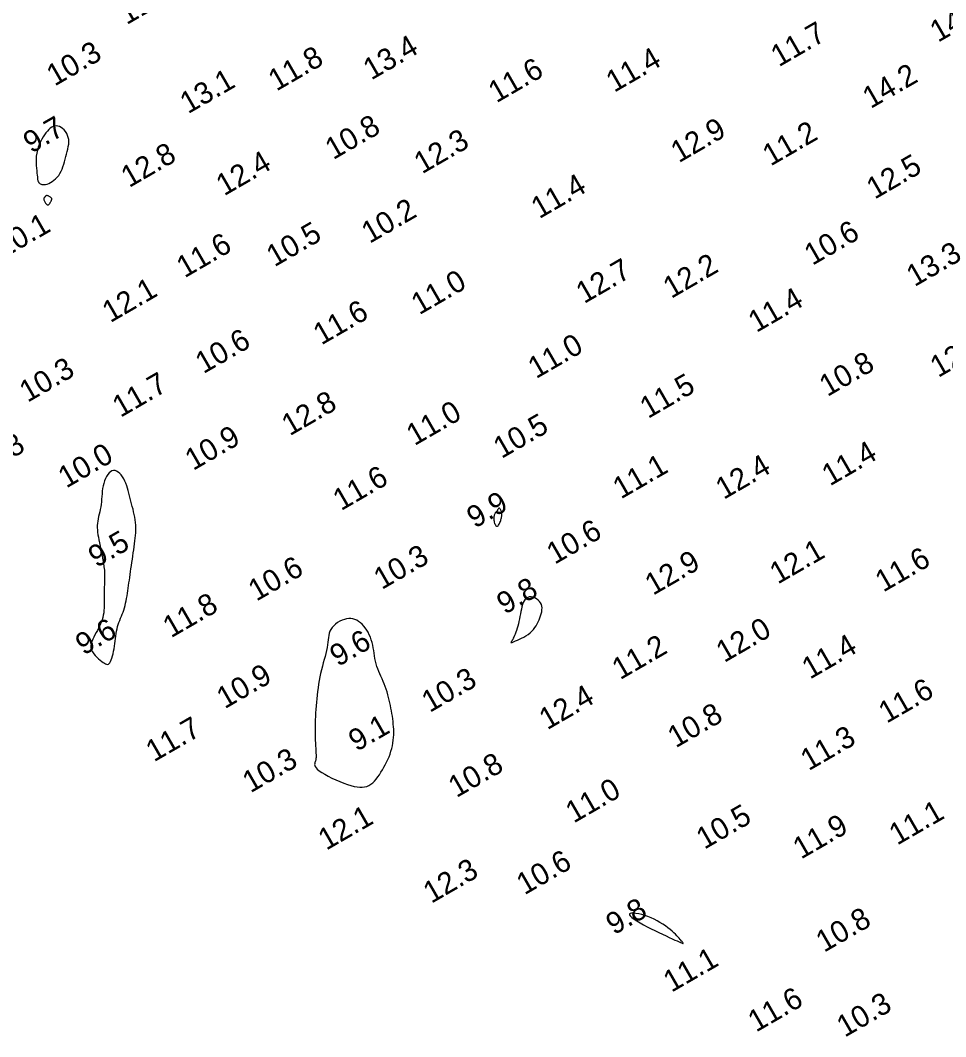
# Model space of a CAD drawing. Extents: x 3024098 to 3056816, y 418252 to 509144.
# Drawn here: x 3038042.2 to 3038256.2, y 419423.3 to 419658.2 of the extents above; entities that cross this region are included whole.
import ezdxf

# ---------------------------------------------------------------- set-up
doc = ezdxf.new("R2010")
doc.units = 0
doc.layers.add('V-CHAN-CONT-EL10', color=7, linetype='Continuous')
doc.layers.add('V-TOPO-SOUN-0911', color=7, linetype='Continuous')

msp = doc.modelspace()

# ---------------------------------------------------------------- linework, layer by layer
at = {"layer": 'V-CHAN-CONT-EL10'}
for points in [[(3038051.4, 419622.84), (3038051.66, 419623.33), (3038051.89, 419623.85), (3038052.1, 419624.39), (3038052.29, 419624.96), (3038052.46, 419625.53), (3038052.62, 419626.12), (3038052.78, 419626.71), (3038052.94, 419627.29), (3038053.09, 419627.87), (3038053.23, 419628.45), (3038053.34, 419629.02), (3038053.42, 419629.57), (3038053.45, 419630.11), (3038053.42, 419630.64), (3038053.33, 419631.14), (3038053.18, 419631.62), (3038052.96, 419632.08), (3038052.68, 419632.49), (3038052.37, 419632.87), (3038052.02, 419633.19), (3038051.66, 419633.45), (3038051.28, 419633.65), (3038050.91, 419633.78), (3038050.55, 419633.82), (3038050.19, 419633.79), (3038049.85, 419633.69), (3038049.51, 419633.52), (3038049.17, 419633.28), (3038048.84, 419632.98), (3038048.5, 419632.63), (3038048.17, 419632.22), (3038047.84, 419631.76), (3038047.51, 419631.26), (3038047.19, 419630.72), (3038046.89, 419630.14), (3038046.62, 419629.52), (3038046.38, 419628.88), (3038046.19, 419628.2), (3038046.04, 419627.51), (3038045.94, 419626.79), (3038045.9, 419626.08), (3038045.89, 419625.36), (3038045.92, 419624.67), (3038045.96, 419624.02), (3038046.02, 419623.41), (3038046.08, 419622.87), (3038046.14, 419622.4), (3038046.18, 419622.01), (3038046.21, 419621.7), (3038046.24, 419621.46), (3038046.27, 419621.27), (3038046.31, 419621.11), (3038046.35, 419620.99), (3038046.41, 419620.88), (3038046.48, 419620.77), (3038046.58, 419620.66), (3038046.71, 419620.55), (3038046.86, 419620.44), (3038047.04, 419620.35), (3038047.25, 419620.28), (3038047.49, 419620.24), (3038047.77, 419620.24), (3038048.09, 419620.28), (3038048.44, 419620.38), (3038048.81, 419620.52), (3038049.21, 419620.72), (3038049.61, 419620.96), (3038050.01, 419621.25), (3038050.4, 419621.59), (3038050.77, 419621.96), (3038051.11, 419622.38)], [(3038049.12, 419616.01), (3038049.18, 419616.11), (3038049.24, 419616.22), (3038049.3, 419616.32), (3038049.35, 419616.42), (3038049.4, 419616.52), (3038049.44, 419616.6), (3038049.48, 419616.69), (3038049.51, 419616.76), (3038049.53, 419616.83), (3038049.54, 419616.89), (3038049.54, 419616.95), (3038049.53, 419617.01), (3038049.5, 419617.07), (3038049.45, 419617.13), (3038049.38, 419617.2), (3038049.29, 419617.27), (3038049.19, 419617.35), (3038049.07, 419617.43), (3038048.94, 419617.51), (3038048.82, 419617.58), (3038048.69, 419617.64), (3038048.57, 419617.68), (3038048.47, 419617.71), (3038048.37, 419617.72), (3038048.29, 419617.71), (3038048.23, 419617.68), (3038048.17, 419617.64), (3038048.11, 419617.6), (3038048.06, 419617.54), (3038048.01, 419617.48), (3038047.96, 419617.42), (3038047.9, 419617.36), (3038047.84, 419617.3), (3038047.79, 419617.24), (3038047.74, 419617.17), (3038047.7, 419617.09), (3038047.68, 419617), (3038047.68, 419616.89), (3038047.7, 419616.76), (3038047.74, 419616.61), (3038047.81, 419616.45), (3038047.89, 419616.29), (3038047.98, 419616.12), (3038048.09, 419615.96), (3038048.2, 419615.82), (3038048.31, 419615.7), (3038048.42, 419615.61), (3038048.52, 419615.56), (3038048.61, 419615.54), (3038048.69, 419615.56), (3038048.77, 419615.59), (3038048.85, 419615.65), (3038048.92, 419615.73), (3038048.99, 419615.82), (3038049.06, 419615.91)], [(3038064.09, 419514.14), (3038064.17, 419514.73), (3038064.24, 419515.31), (3038064.32, 419515.89), (3038064.4, 419516.46), (3038064.49, 419517.01), (3038064.6, 419517.55), (3038064.72, 419518.07), (3038064.87, 419518.58), (3038065.04, 419519.06), (3038065.22, 419519.53), (3038065.41, 419520), (3038065.61, 419520.47), (3038065.8, 419520.94), (3038065.99, 419521.42), (3038066.16, 419521.91), (3038066.32, 419522.42), (3038066.46, 419522.94), (3038066.59, 419523.49), (3038066.71, 419524.04), (3038066.82, 419524.61), (3038066.92, 419525.19), (3038067.01, 419525.78), (3038067.1, 419526.37), (3038067.19, 419526.97), (3038067.28, 419527.58), (3038067.37, 419528.19), (3038067.46, 419528.82), (3038067.54, 419529.46), (3038067.64, 419530.11), (3038067.73, 419530.78), (3038067.83, 419531.47), (3038067.93, 419532.18), (3038068.04, 419532.91), (3038068.15, 419533.64), (3038068.26, 419534.38), (3038068.36, 419535.11), (3038068.47, 419535.84), (3038068.57, 419536.55), (3038068.66, 419537.24), (3038068.75, 419537.9), (3038068.82, 419538.54), (3038068.89, 419539.16), (3038068.93, 419539.77), (3038068.96, 419540.37), (3038068.96, 419540.96), (3038068.94, 419541.55), (3038068.9, 419542.15), (3038068.82, 419542.76), (3038068.71, 419543.37), (3038068.59, 419543.99), (3038068.45, 419544.61), (3038068.3, 419545.23), (3038068.14, 419545.85), (3038067.98, 419546.48), (3038067.82, 419547.09), (3038067.67, 419547.71), (3038067.52, 419548.32), (3038067.37, 419548.92), (3038067.21, 419549.51), (3038067.05, 419550.09), (3038066.86, 419550.65), (3038066.65, 419551.2), (3038066.42, 419551.72), (3038066.16, 419552.23), (3038065.87, 419552.7), (3038065.55, 419553.13), (3038065.22, 419553.5), (3038064.87, 419553.8), (3038064.52, 419554.03), (3038064.16, 419554.15), (3038063.8, 419554.17), (3038063.44, 419554.08), (3038063.1, 419553.88), (3038062.77, 419553.59), (3038062.46, 419553.22), (3038062.17, 419552.78), (3038061.92, 419552.28), (3038061.7, 419551.74), (3038061.52, 419551.18), (3038061.38, 419550.59), (3038061.27, 419549.99), (3038061.2, 419549.38), (3038061.14, 419548.77), (3038061.09, 419548.15), (3038061.04, 419547.54), (3038060.99, 419546.93), (3038060.92, 419546.33), (3038060.83, 419545.75), (3038060.71, 419545.18), (3038060.59, 419544.62), (3038060.46, 419544.07), (3038060.34, 419543.53), (3038060.23, 419543), (3038060.14, 419542.48), (3038060.08, 419541.96), (3038060.04, 419541.45), (3038060.04, 419540.94), (3038060.06, 419540.42), (3038060.11, 419539.88), (3038060.19, 419539.32), (3038060.29, 419538.73), (3038060.41, 419538.1), (3038060.54, 419537.42), (3038060.7, 419536.7), (3038060.86, 419535.93), (3038061.02, 419535.14), (3038061.19, 419534.33), (3038061.34, 419533.52), (3038061.48, 419532.71), (3038061.59, 419531.91), (3038061.67, 419531.15), (3038061.72, 419530.42), (3038061.74, 419529.73), (3038061.74, 419529.08), (3038061.72, 419528.44), (3038061.69, 419527.82), (3038061.66, 419527.21), (3038061.63, 419526.61), (3038061.61, 419526.01), (3038061.61, 419525.4), (3038061.61, 419524.79), (3038061.62, 419524.18), (3038061.62, 419523.58), (3038061.62, 419522.98), (3038061.61, 419522.4), (3038061.57, 419521.82), (3038061.52, 419521.26), (3038061.43, 419520.72), (3038061.31, 419520.2), (3038061.17, 419519.68), (3038061, 419519.18), (3038060.81, 419518.69), (3038060.58, 419518.19), (3038060.34, 419517.7), (3038060.08, 419517.2), (3038059.79, 419516.69), (3038059.5, 419516.18), (3038059.23, 419515.67), (3038058.98, 419515.16), (3038058.77, 419514.65), (3038058.63, 419514.15), (3038058.56, 419513.65), (3038058.58, 419513.16), (3038058.71, 419512.69), (3038058.92, 419512.23), (3038059.21, 419511.79), (3038059.55, 419511.38), (3038059.93, 419510.99), (3038060.32, 419510.63), (3038060.7, 419510.31), (3038061.07, 419510.03), (3038061.4, 419509.79), (3038061.69, 419509.6), (3038061.96, 419509.46), (3038062.19, 419509.38), (3038062.4, 419509.36), (3038062.6, 419509.41), (3038062.78, 419509.54), (3038062.94, 419509.74), (3038063.11, 419510.03), (3038063.26, 419510.39), (3038063.41, 419510.82), (3038063.55, 419511.3), (3038063.68, 419511.82), (3038063.8, 419512.38), (3038063.91, 419512.96), (3038064, 419513.55)], [(3038153.39, 419542.85), (3038153.44, 419543.03), (3038153.49, 419543.2), (3038153.52, 419543.35), (3038153.55, 419543.49), (3038153.56, 419543.6), (3038153.58, 419543.7), (3038153.58, 419543.79), (3038153.59, 419543.85), (3038153.59, 419543.91), (3038153.59, 419543.95), (3038153.59, 419543.99), (3038153.59, 419544.01), (3038153.59, 419544.04), (3038153.59, 419544.06), (3038153.59, 419544.09), (3038153.59, 419544.11), (3038153.6, 419544.15), (3038153.6, 419544.19), (3038153.6, 419544.24), (3038153.6, 419544.3), (3038153.58, 419544.38), (3038153.56, 419544.47), (3038153.53, 419544.58), (3038153.49, 419544.7), (3038153.44, 419544.84), (3038153.37, 419544.98), (3038153.31, 419545.12), (3038153.23, 419545.25), (3038153.16, 419545.35), (3038153.08, 419545.43), (3038153.01, 419545.47), (3038152.94, 419545.46), (3038152.87, 419545.42), (3038152.81, 419545.35), (3038152.74, 419545.26), (3038152.68, 419545.16), (3038152.62, 419545.05), (3038152.56, 419544.94), (3038152.5, 419544.85), (3038152.45, 419544.77), (3038152.39, 419544.71), (3038152.33, 419544.65), (3038152.27, 419544.6), (3038152.21, 419544.54), (3038152.14, 419544.48), (3038152.08, 419544.4), (3038152.02, 419544.3), (3038151.96, 419544.17), (3038151.9, 419544.02), (3038151.84, 419543.84), (3038151.79, 419543.65), (3038151.76, 419543.44), (3038151.74, 419543.21), (3038151.73, 419542.97), (3038151.75, 419542.72), (3038151.79, 419542.46), (3038151.85, 419542.2), (3038151.93, 419541.95), (3038152.02, 419541.73), (3038152.12, 419541.54), (3038152.23, 419541.39), (3038152.35, 419541.29), (3038152.48, 419541.26), (3038152.6, 419541.29), (3038152.72, 419541.39), (3038152.84, 419541.54), (3038152.95, 419541.73), (3038153.06, 419541.95), (3038153.16, 419542.18), (3038153.25, 419542.41), (3038153.33, 419542.64)], [(3038160.54, 419517.01), (3038160.91, 419517.41), (3038161.23, 419517.84), (3038161.52, 419518.28), (3038161.78, 419518.73), (3038162.01, 419519.2), (3038162.21, 419519.66), (3038162.39, 419520.13), (3038162.56, 419520.6), (3038162.7, 419521.07), (3038162.81, 419521.52), (3038162.88, 419521.97), (3038162.9, 419522.4), (3038162.86, 419522.82), (3038162.75, 419523.21), (3038162.57, 419523.58), (3038162.31, 419523.92), (3038161.98, 419524.23), (3038161.6, 419524.49), (3038161.19, 419524.71), (3038160.77, 419524.85), (3038160.34, 419524.93), (3038159.94, 419524.93), (3038159.57, 419524.84), (3038159.25, 419524.66), (3038158.98, 419524.39), (3038158.76, 419524.04), (3038158.56, 419523.64), (3038158.4, 419523.17), (3038158.25, 419522.67), (3038158.12, 419522.13), (3038158, 419521.57), (3038157.89, 419521), (3038157.77, 419520.42), (3038157.66, 419519.85), (3038157.54, 419519.29), (3038157.42, 419518.73), (3038157.29, 419518.2), (3038157.16, 419517.69), (3038157.01, 419517.21), (3038156.86, 419516.77), (3038156.71, 419516.37), (3038156.55, 419516), (3038156.39, 419515.67), (3038156.24, 419515.38), (3038156.1, 419515.13), (3038155.97, 419514.91), (3038155.87, 419514.73), (3038155.78, 419514.59), (3038155.73, 419514.49), (3038155.71, 419514.42), (3038155.74, 419514.39), (3038155.82, 419514.39), (3038155.96, 419514.43), (3038156.16, 419514.51), (3038156.44, 419514.61), (3038156.79, 419514.76), (3038157.21, 419514.93), (3038157.67, 419515.14), (3038158.16, 419515.38), (3038158.67, 419515.65), (3038159.18, 419515.95), (3038159.67, 419516.27), (3038160.13, 419516.63)], [(3038118.7, 419481.33), (3038119.43, 419481.14), (3038120.11, 419481.01), (3038120.74, 419480.95), (3038121.32, 419480.95), (3038121.86, 419481.02), (3038122.36, 419481.16), (3038122.84, 419481.36), (3038123.29, 419481.64), (3038123.73, 419481.98), (3038124.14, 419482.38), (3038124.54, 419482.83), (3038124.92, 419483.32), (3038125.29, 419483.85), (3038125.64, 419484.4), (3038125.99, 419484.97), (3038126.32, 419485.56), (3038126.64, 419486.15), (3038126.95, 419486.76), (3038127.23, 419487.38), (3038127.5, 419488), (3038127.74, 419488.63), (3038127.95, 419489.26), (3038128.13, 419489.9), (3038128.28, 419490.54), (3038128.4, 419491.17), (3038128.49, 419491.81), (3038128.54, 419492.45), (3038128.58, 419493.08), (3038128.59, 419493.71), (3038128.58, 419494.34), (3038128.55, 419494.95), (3038128.5, 419495.56), (3038128.44, 419496.17), (3038128.37, 419496.77), (3038128.28, 419497.37), (3038128.18, 419497.97), (3038128.07, 419498.58), (3038127.95, 419499.19), (3038127.82, 419499.81), (3038127.69, 419500.43), (3038127.54, 419501.07), (3038127.39, 419501.71), (3038127.22, 419502.34), (3038127.04, 419502.98), (3038126.85, 419503.61), (3038126.64, 419504.23), (3038126.41, 419504.84), (3038126.16, 419505.43), (3038125.9, 419506.01), (3038125.64, 419506.59), (3038125.38, 419507.16), (3038125.13, 419507.73), (3038124.89, 419508.3), (3038124.68, 419508.88), (3038124.5, 419509.47), (3038124.35, 419510.07), (3038124.23, 419510.68), (3038124.14, 419511.3), (3038124.04, 419511.92), (3038123.96, 419512.55), (3038123.86, 419513.18), (3038123.74, 419513.8), (3038123.59, 419514.42), (3038123.41, 419515.03), (3038123.19, 419515.63), (3038122.94, 419516.2), (3038122.65, 419516.76), (3038122.34, 419517.28), (3038122.01, 419517.77), (3038121.65, 419518.22), (3038121.28, 419518.63), (3038120.89, 419518.99), (3038120.48, 419519.29), (3038120.06, 419519.55), (3038119.62, 419519.74), (3038119.16, 419519.88), (3038118.69, 419519.95), (3038118.2, 419519.95), (3038117.69, 419519.89), (3038117.17, 419519.76), (3038116.64, 419519.57), (3038116.12, 419519.31), (3038115.62, 419519.01), (3038115.15, 419518.67), (3038114.72, 419518.29), (3038114.35, 419517.88), (3038114.05, 419517.45), (3038113.83, 419517), (3038113.66, 419516.53), (3038113.55, 419516.05), (3038113.48, 419515.54), (3038113.42, 419515.01), (3038113.37, 419514.45), (3038113.3, 419513.86), (3038113.21, 419513.24), (3038113.08, 419512.59), (3038112.92, 419511.9), (3038112.73, 419511.18), (3038112.53, 419510.44), (3038112.31, 419509.68), (3038112.1, 419508.9), (3038111.89, 419508.1), (3038111.69, 419507.28), (3038111.52, 419506.46), (3038111.36, 419505.62), (3038111.23, 419504.78), (3038111.11, 419503.94), (3038111, 419503.1), (3038110.91, 419502.26), (3038110.82, 419501.42), (3038110.74, 419500.58), (3038110.67, 419499.75), (3038110.6, 419498.93), (3038110.54, 419498.12), (3038110.49, 419497.31), (3038110.45, 419496.51), (3038110.42, 419495.72), (3038110.4, 419494.93), (3038110.4, 419494.15), (3038110.41, 419493.37), (3038110.43, 419492.61), (3038110.46, 419491.87), (3038110.49, 419491.17), (3038110.52, 419490.51), (3038110.56, 419489.89), (3038110.59, 419489.34), (3038110.61, 419488.86), (3038110.63, 419488.45), (3038110.63, 419488.11), (3038110.62, 419487.83), (3038110.61, 419487.59), (3038110.58, 419487.38), (3038110.55, 419487.2), (3038110.5, 419487.02), (3038110.44, 419486.85), (3038110.38, 419486.66), (3038110.33, 419486.46), (3038110.3, 419486.24), (3038110.33, 419486), (3038110.43, 419485.73), (3038110.62, 419485.44), (3038110.92, 419485.11), (3038111.35, 419484.76), (3038111.93, 419484.36), (3038112.63, 419483.94), (3038113.43, 419483.51), (3038114.3, 419483.08), (3038115.21, 419482.66), (3038116.13, 419482.26), (3038117.03, 419481.9), (3038117.9, 419481.59)], [(3038191.41, 419448.88), (3038190.81, 419449.28), (3038190.16, 419449.68), (3038189.49, 419450.06), (3038188.8, 419450.42), (3038188.09, 419450.75), (3038187.37, 419451.05), (3038186.64, 419451.31), (3038185.93, 419451.52), (3038185.25, 419451.69), (3038184.61, 419451.8), (3038184.06, 419451.85), (3038183.61, 419451.85), (3038183.28, 419451.79), (3038183.1, 419451.66), (3038183.1, 419451.46), (3038183.29, 419451.19), (3038183.66, 419450.87), (3038184.17, 419450.49), (3038184.81, 419450.08), (3038185.55, 419449.64), (3038186.36, 419449.18), (3038187.23, 419448.71), (3038188.12, 419448.25), (3038189.01, 419447.8), (3038189.89, 419447.37), (3038190.74, 419446.96), (3038191.56, 419446.58), (3038192.32, 419446.23), (3038193.02, 419445.91), (3038193.63, 419445.64), (3038194.15, 419445.41), (3038194.57, 419445.22), (3038194.9, 419445.08), (3038195.14, 419444.98), (3038195.31, 419444.91), (3038195.42, 419444.87), (3038195.48, 419444.85), (3038195.51, 419444.86), (3038195.51, 419444.88), (3038195.5, 419444.92), (3038195.47, 419444.97), (3038195.43, 419445.04), (3038195.36, 419445.14), (3038195.27, 419445.26), (3038195.15, 419445.4), (3038195.01, 419445.58), (3038194.83, 419445.79), (3038194.62, 419446.04), (3038194.37, 419446.32), (3038194.08, 419446.63), (3038193.75, 419446.96), (3038193.37, 419447.32), (3038192.95, 419447.69), (3038192.49, 419448.08), (3038191.98, 419448.48)]]:
    msp.add_lwpolyline(points, close=True, dxfattribs=at)

# ---------------------------------------------------------------- texts
at = {"layer": 'V-TOPO-SOUN-0911'}
for s, p in [('11.0 ', (3038066.83, 419657.09)), ('14.7 ', (3038254.47, 419653.02)), ('11.7 ', (3038217.66, 419647.35)), ('10.3 ', (3038050.18, 419642.89)), ('13.4 ', (3038123.4, 419644.3)), ('11.8 ', (3038101.46, 419641.74)), ('11.4 ', (3038179.57, 419641.44)), ('11.6 ', (3038152.34, 419639.02)), ('13.1 ', (3038081.03, 419636.5)), ('14.2 ', (3038238.89, 419637.7)), ('9.7', (3038044.79, 419627.37)), ('10.8 ', (3038114.61, 419625.89)), ('12.9 ', (3038194.53, 419625.17)), ('11.2 ', (3038215.76, 419624.42)), ('12.3 ', (3038135.15, 419622.61)), ('12.8 ', (3038067.4, 419619.43)), ('12.4 ', (3038089.38, 419617.53)), ('12.5 ', (3038239.8, 419616.74)), ('11.4 ', (3038162.25, 419612.24)), ('10.2 ', (3038123.01, 419606.53)), ('10.1 ', (3038038.35, 419603.14)), ('10.5 ', (3038101.02, 419601.12)), ('10.6 ', (3038225.4, 419601.45)), ('11.6 ', (3038080.23, 419598.57)), ('13.3 ', (3038249.03, 419596.53)), ('12.2 ', (3038192.76, 419593.8)), ('12.7 ', (3038172.62, 419592.62)), ('11.0 ', (3038134.51, 419590.03)), ('12.1 ', (3038063.05, 419588.21)), ('11.4 ', (3038212.45, 419585.93)), ('11.6 ', (3038111.85, 419583.05)), ('10.6 ', (3038084.59, 419576.42)), ('11.0 ', (3038161.51, 419575.27)), ('12.3 ', (3038254.51, 419575.53)), ('10.3 ', (3038043.91, 419569.79)), ('10.8 ', (3038228.88, 419571.13)), ('11.7 ', (3038065.4, 419566.31)), ('11.5 ', (3038187.4, 419566.05)), ('12.8 ', (3038104.54, 419562.05)), ('11.0 ', (3038133.39, 419559.78)), ('10.5 ', (3038153.51, 419556.8)), ('10.9 ', (3038082.2, 419554.04)), ('10.8 ', (3038032.43, 419552.34)), ('10.0 ', (3038052.85, 419549.97)), ('11.4 ', (3038229.47, 419550.47)), ('11.1 ', (3038181.13, 419547.46)), ('12.4 ', (3038204.9, 419547.35)), ('11.6 ', (3038116.41, 419544.76)), ('9.9', (3038147.35, 419540.69)), ('10.6 ', (3038165.82, 419532.36)), ('9.5', (3038059.84, 419531.61)), ('12.1 ', (3038217.41, 419527.78)), ('10.3 ', (3038125.83, 419526.52)), ('12.9 ', (3038188.56, 419525.2)), ('11.6 ', (3038241.81, 419525.93)), ('10.6 ', (3038096.83, 419523.83)), ('9.8', (3038154.28, 419520.78)), ('11.8 ', (3038077.08, 419515.36)), ('9.6', (3038056.87, 419511.34)), ('12.0 ', (3038205.02, 419509.65)), ('9.6', (3038115.69, 419508.71)), ('11.2 ', (3038180.95, 419505.68)), ('11.4 ', (3038224.85, 419505.81)), ('10.9 ', (3038089.51, 419498.96)), ('10.3 ', (3038136.92, 419498.1)), ('11.6 ', (3038242.59, 419495.62)), ('12.4 ', (3038164.09, 419494.1)), ('10.8 ', (3038193.81, 419489.93)), ('11.7 ', (3038073.14, 419486.69)), ('9.1', (3038120.01, 419489.1)), ('11.3 ', (3038224.55, 419484.65)), ('10.3 ', (3038095.48, 419479.53)), ('10.8 ', (3038143.09, 419478.42)), ('11.0 ', (3038170.21, 419472.54)), ('10.5 ', (3038200.43, 419466.48)), ('11.1 ', (3038245.01, 419467.44)), ('12.1 ', (3038112.99, 419466.26)), ('11.9 ', (3038222.78, 419464.21)), ('10.6 ', (3038158.84, 419455.95)), ('12.3 ', (3038137.28, 419453.98)), ('9.8', (3038179.54, 419446.7)), ('10.8 ', (3038228.1, 419442.66)), ('11.1 ', (3038192.81, 419433.42)), ('11.6 ', (3038212.38, 419424.22)), ('10.3 ', (3038232.89, 419423.04))]:
    msp.add_text(s, height=5, rotation=30, dxfattribs=at).set_placement(p)

doc.saveas('drawing.dxf')
